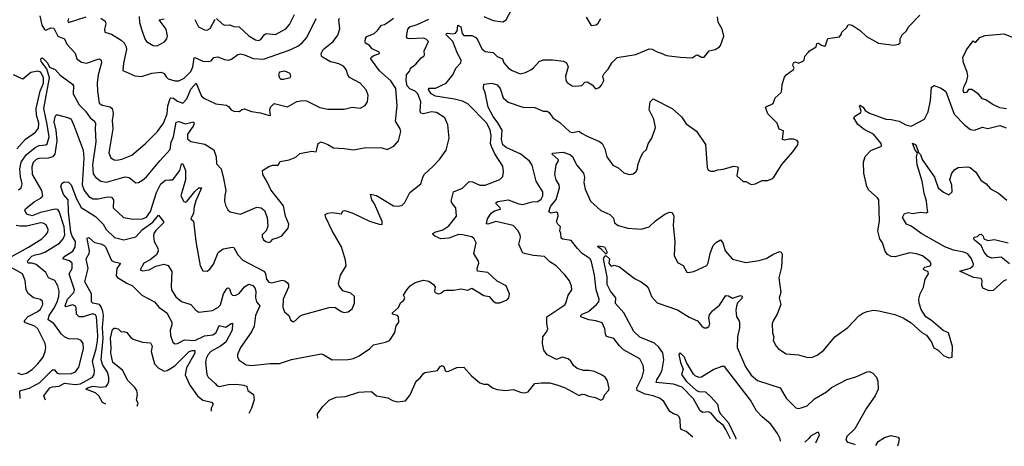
# Model space of a CAD drawing. Extents: x 1246230 to 1426786, y 660032 to 763141.
# Tile 354 of 566: x 1375981 to 1383308, y 662030 to 665207. Entities that reach past the tile are written whole.
import ezdxf

# ---------------------------------------------------------------- set-up
doc = ezdxf.new("R2010")
doc.units = 0

msp = doc.modelspace()

# ---------------------------------------------------------------- linework, layer by layer
at = {"layer": '0CON10XD'}
for points in [[(1377445, 665215.7), (1377486.6, 665176.6), (1377505, 665166.9), (1377545, 665168.5), (1377575, 665155.6), (1377615, 665153.1), (1377685.4, 665085.4), (1377735, 665056.9), (1377758.3, 665051.7), (1377775, 665060), (1377801.1, 665095), (1377815, 665103.6), (1377885, 665096.4), (1377961.3, 665138.7), (1377989.5, 665170.5), (1378024.8, 665245)], [(1378198.8, 662240.1), (1378197, 662273), (1378233.3, 662325), (1378285, 662373.3), (1378335, 662396.2), (1378405, 662402), (1378505, 662432.9), (1378545, 662437.1), (1378597.8, 662437.8), (1378635, 662405.8), (1378721.4, 662391.4), (1378755, 662372.5), (1378791.7, 662361.7), (1378851.7, 662368.3), (1378886.8, 662413.2), (1378930.8, 662515), (1378960, 662540), (1378985, 662573.3), (1378995, 662580), (1379090, 662595), (1379110, 662625), (1379125, 662632), (1379138, 662625), (1379146.2, 662595), (1379155, 662588), (1379175, 662590), (1379235, 662617.5), (1379285, 662620), (1379343.3, 662555), (1379405, 662502.5), (1379435, 662493.3), (1379465, 662492.5), (1379500, 662465), (1379535, 662452.5), (1379595, 662446.7), (1379653, 662453), (1379715, 662430), (1379735, 662428.8), (1379765, 662436.7), (1379813, 662497), (1379865, 662503.3), (1379925, 662502.5), (1379985, 662485.8), (1380035, 662468), (1380145, 662407.5), (1380165, 662417.5), (1380185, 662416.7), (1380213.6, 662403.6), (1380265, 662392.5), (1380305, 662373.3), (1380322.5, 662385), (1380333.9, 662416.1), (1380362.5, 662445), (1380368.3, 662461.7), (1380355, 662517.5), (1380336.7, 662545), (1380315, 662561.2), (1380257, 662587), (1380215.6, 662595.6), (1380175.7, 662595.7), (1380129.7, 662609.7), (1380101.7, 662631.7), (1380082.5, 662665), (1380061.3, 662681.3), (1380016.4, 662693.6), (1379975, 662676.7), (1379905, 662712), (1379880, 662745), (1379871.2, 662795), (1379872.5, 662845), (1379904, 662885), (1379911.2, 662905), (1379902.5, 662945), (1379902.5, 662995), (1380037.2, 663082.8), (1380045.8, 663095), (1380061.2, 663155), (1380090, 663195), (1380086.4, 663223.6), (1380071.3, 663261.3), (1380036.5, 663306.5), (1379973.3, 663375), (1379925, 663403.8), (1379885, 663444.2), (1379805, 663452.2), (1379725, 663468.8), (1379694.5, 663534.5), (1379707.3, 663585), (1379704.4, 663605), (1379687.4, 663637.4), (1379653.2, 663673.2), (1379525, 663703.8), (1379465, 663684.6), (1379455, 663687.5), (1379462.3, 663725), (1379489.6, 663765), (1379515, 663783.5), (1379557.5, 663795), (1379555.8, 663805), (1379525.7, 663835), (1379527.5, 663845), (1379537.7, 663852.3), (1379615, 663864.7), (1379695, 663835.2), (1379725, 663830.4), (1379795, 663849.8), (1379836.2, 663853.8), (1379860.6, 663869.4), (1379873.6, 663895), (1379873.2, 663925), (1379824.2, 664004.2), (1379795, 664124), (1379775, 664152.7), (1379710.3, 664205), (1379601.1, 664255), (1379576.7, 664275), (1379567.3, 664315), (1379571.3, 664385), (1379539.7, 664439.7), (1379504, 664485), (1379467.3, 664555), (1379445.5, 664665.5), (1379431.1, 664695), (1379434.6, 664725.4), (1379494.2, 664734.2), (1379535, 664720.8), (1379557.3, 664695), (1379578.5, 664625), (1379615, 664593.3), (1379725, 664555.6), (1379815, 664553.3), (1379875, 664525.6), (1379905, 664524.5), (1379920, 664515), (1379947.1, 664475), (1380000.9, 664440.9), (1380075, 664372.9), (1380095, 664367.1), (1380145, 664376), (1380161.1, 664361.1), (1380208.2, 664338.2), (1380295, 664300.8), (1380315, 664283.8), (1380334.2, 664245), (1380350, 664185), (1380395, 664124), (1380435, 664103.3), (1380476.1, 664066.1), (1380517, 664053), (1380545, 664060), (1380566.7, 664075), (1380578.8, 664095), (1380581.2, 664125), (1380602.5, 664185), (1380621.2, 664218.8), (1380645, 664240), (1380658.3, 664281.7), (1380684.6, 664325), (1380712.2, 664405), (1380698.6, 664465), (1380665.9, 664535.9), (1380672.5, 664595), (1380695, 664617.5), (1380835.7, 664545), (1380905, 664484), (1380941.3, 664431.3), (1381016.8, 664376.8), (1381085, 664277.5), (1381097, 664107), (1381105, 664087.5), (1381125, 664080), (1381145, 664078.8), (1381175, 664090), (1381215, 664093.3), (1381295, 664115.8), (1381321.7, 664111.7), (1381327.5, 664105), (1381316.7, 664045), (1381365, 664002.5), (1381385, 664002.5), (1381425, 663980), (1381455, 663983.8), (1381505, 664008.8), (1381545, 664010), (1381577.7, 664022.3), (1381593.3, 664035), (1381652.7, 664127.3), (1381735, 664222.5), (1381770, 664275), (1381772.5, 664295), (1381765, 664307.5), (1381737.7, 664317.7), (1381705, 664318.1), (1381675, 664310), (1381657.5, 664315), (1381665, 664380), (1381631.7, 664391.7), (1381616.8, 664436.8), (1381546.7, 664505), (1381530, 664555), (1381588, 664582), (1381603.3, 664625), (1381646.7, 664665), (1381653.3, 664685), (1381653.8, 664725), (1381671.2, 664778.8), (1381683.3, 664795), (1381740, 664835), (1381743.3, 664845), (1381734, 664865), (1381738, 664885), (1381755, 664892.5), (1381775, 664884), (1381803.3, 664895), (1381817.5, 664905), (1381822.5, 664935), (1381848.3, 664961.7), (1381857.5, 664975), (1381907.5, 665005), (1381911.7, 665028.3), (1381925, 665032.5), (1381946.4, 665016.4), (1381969.3, 665010.7), (1381977.5, 665015), (1381995, 665067.5), (1382080.7, 665079.3), (1382093.6, 665096.4), (1382097.5, 665115), (1382132.5, 665145), (1382145, 665167.5), (1382155, 665170), (1382175.8, 665165.8), (1382235, 665126), (1382282.1, 665082.1), (1382372.6, 665032.6), (1382485, 665015.8), (1382520, 665025), (1382533.8, 665035), (1382533.3, 665065), (1382546.7, 665095), (1382577.7, 665122.3), (1382596.7, 665155), (1382678.8, 665241.2)], [(1379435, 665230), (1379505, 665201.4), (1379575, 665190), (1379600, 665205), (1379642.5, 665285)], [(1375971, 663939), (1375990.9, 663955), (1375998.9, 663985), (1375986.5, 664036.5), (1375982.2, 664095), (1375991.2, 664145), (1376030.2, 664199.8), (1376095.1, 664254.9), (1376125, 664270.2), (1376175, 664274), (1376185, 664282.7), (1376199.2, 664335), (1376184.5, 664425.5), (1376160.4, 664545), (1376203.4, 664775), (1376182, 664842), (1376142.1, 664895), (1376138, 664915), (1376145, 664922), (1376155, 664917.1), (1376188.2, 664885), (1376202.4, 664852.4), (1376246.2, 664836.2), (1376282.6, 664792.6), (1376375, 664726.9), (1376381.8, 664715), (1376379.5, 664655), (1376423.4, 664573.4), (1376471.5, 664525), (1376505, 664475.6), (1376535, 664454.4), (1376545.9, 664435.9), (1376542.1, 664395), (1376546.9, 664296.9), (1376524, 664125), (1376528.8, 664058.8), (1376544.8, 664034.8), (1376585, 664003.6), (1376626.9, 663996.9), (1376765, 664037.8), (1376795, 664032.5), (1376845, 663991.1), (1376865, 663994.4), (1376895, 664012.7), (1376925, 664037.3), (1377023.1, 664156.9), (1377100.1, 664239.9), (1377109.1, 664295), (1377126.1, 664335), (1377145.3, 664444.7), (1377165, 664448.4), (1377215, 664430.5), (1377275.6, 664445.6), (1377279.4, 664435), (1377272.9, 664415), (1377230.6, 664355), (1377229.9, 664319.9), (1377255, 664300.4), (1377359.1, 664279.1), (1377425, 664236.7), (1377442.5, 664185), (1377444.6, 664134.6), (1377479.2, 664095), (1377498.6, 664025), (1377515.8, 663935), (1377508.3, 663898.3), (1377505.8, 663855), (1377512, 663825), (1377530.9, 663790.9), (1377547, 663777), (1377625, 663758.2), (1377745, 663810), (1377777.5, 663805), (1377803.8, 663785), (1377822, 663735), (1377828.3, 663668.3), (1377816.1, 663633.9), (1377784.2, 663605), (1377785, 663590), (1377795, 663567.5), (1377812.5, 663555), (1377835, 663548.8), (1377847.5, 663552.5), (1377865, 663573.3), (1377905, 663583.8), (1377931.7, 663598.3), (1377980, 663655), (1377983.8, 663685), (1377958.6, 663745), (1377945, 663821.2), (1377848.9, 663938.9), (1377825.5, 663995.5), (1377790.8, 664055), (1377786.7, 664085), (1377835.5, 664114.5), (1377865, 664123.1), (1377905, 664123.8), (1377920, 664150), (1377985, 664162.5), (1378035, 664183.3), (1378065, 664210), (1378155, 664228.8), (1378187, 664223), (1378193, 664243), (1378201.2, 664285), (1378225, 664298), (1378275, 664278.1), (1378315, 664252.2), (1378395, 664248.8), (1378465, 664237.5), (1378556.1, 664253.9), (1378675, 664252), (1378715, 664240.8), (1378763.8, 664265), (1378800, 664305), (1378816, 664375), (1378811.2, 664395), (1378778.3, 664451.7), (1378789.5, 664565), (1378780.8, 664695), (1378742, 664752), (1378657.9, 664825), (1378593.3, 664915), (1378595.8, 664925), (1378611.7, 664938.3), (1378658.8, 664955), (1378656, 664965), (1378605, 664988.9), (1378584.6, 665014.6), (1378555, 665031.4), (1378551.3, 665045), (1378553.6, 665066.4), (1378565, 665081.9), (1378618.8, 665105), (1378642.5, 665125), (1378673.8, 665166.2), (1378695, 665170), (1378733.7, 665196.3), (1378763, 665217)], [(1375985.1, 662385.6), (1375981.4, 662438.6), (1375984.5, 662445.5), (1376017.6, 662452.4), (1376055, 662463.2), (1376130.9, 662505), (1376225, 662600.8), (1376239.2, 662599.2), (1376257.3, 662577.3), (1376275, 662568.8), (1376366.4, 662573.6), (1376395.3, 662584.7), (1376420.5, 662619.5), (1376456.5, 662755), (1376454, 662795), (1376437.9, 662817.9), (1376415, 662828.1), (1376345, 662830), (1376315, 662844.4), (1376293.3, 662865), (1376234.7, 662944.7), (1376192.8, 662972.8), (1376199.8, 663005), (1376240.3, 663065), (1376259.2, 663105), (1376272, 663145), (1376275.3, 663185), (1376264.7, 663225), (1376243.8, 663263.8), (1376194.7, 663284.7), (1376174.5, 663325), (1376103.8, 663383.8), (1376075, 663394.3), (1376044.4, 663395), (1376040, 663405), (1376043.8, 663415), (1376071.6, 663445), (1376095, 663457), (1376133.4, 663463.4), (1376168.2, 663475), (1376276.1, 663543.9), (1376305.5, 663574.5), (1376315.8, 663605), (1376311.7, 663665), (1376275, 663778.1), (1376265, 663793.3), (1376245, 663796.6), (1376135, 663772.2), (1376075, 663747.2), (1376035, 663759.2), (1376018.9, 663785), (1376025, 663799.2), (1376089.4, 663850.6), (1376140.3, 663879.7), (1376153.8, 663895), (1376146.7, 663935), (1376075.3, 664055), (1376073.1, 664113.1), (1376084.1, 664145), (1376105, 664167.1), (1376125, 664174.8), (1376195, 664177), (1376231.2, 664188.8), (1376245.8, 664204.2), (1376260.4, 664305), (1376253.2, 664383.2), (1376238.4, 664445), (1376244.5, 664484.5), (1376252.5, 664497.5), (1376265, 664498), (1376355, 664472.9), (1376365.3, 664465), (1376386.1, 664415), (1376454, 664234), (1376457.7, 664175), (1376446.1, 663976.1), (1376460.3, 663935), (1376495, 663890.4), (1376525, 663872.7), (1376565, 663873.4), (1376635, 663886.8), (1376665, 663884.5), (1376678.8, 663865), (1376677.1, 663805), (1376752.7, 663732.7), (1376825, 663720.8), (1376895, 663723.5), (1376925, 663735.3), (1376955, 663777.7), (1376999.8, 663920.2), (1377031.6, 663985), (1377065, 664012.7), (1377095.4, 664014.6), (1377115, 664013.9), (1377125, 664021.1), (1377171.8, 664085), (1377185, 664133.3), (1377195, 664133.8), (1377213.9, 664085), (1377213.9, 664015), (1377179.2, 663895), (1377202.6, 663852.6), (1377215, 663848.5), (1377225, 663854.2), (1377285, 663928.2), (1377315, 663955.5), (1377333.3, 663955), (1377291.5, 663858.5), (1377278.8, 663815), (1377273.4, 663766.6), (1377253.3, 663725), (1377275.6, 663705.6), (1377290.8, 663555), (1377322.9, 663375), (1377345, 663337.5), (1377375, 663334), (1377395, 663348.8), (1377422.4, 663387.6), (1377457.9, 663472.1), (1377495, 663501.4), (1377564, 663514), (1377575, 663510), (1377605.4, 663455.4), (1377642, 663415), (1377801.5, 663331.5), (1377810.9, 663315), (1377816.5, 663275), (1377835, 663252.5), (1377855, 663248.2), (1377935, 663266.9), (1377955, 663262.2), (1377975, 663248.6), (1377982.2, 663235), (1377981.5, 663215), (1377941.1, 663125), (1377939.2, 663065), (1377950.9, 663030.9), (1377983.8, 663005), (1377995, 662972.5), (1378015, 662956.7), (1378033.9, 662966.1), (1378065, 663000), (1378085, 663010), (1378285, 663064.2), (1378325.7, 663065.7), (1378372.5, 663035), (1378396.4, 663026.4), (1378425, 663031.2), (1378455, 663053.3), (1378471.2, 663095), (1378471.2, 663145), (1378445, 663170), (1378385, 663188), (1378358, 663225), (1378353, 663243), (1378368.6, 663305), (1378410, 663375), (1378404.3, 663415), (1378375.5, 663515), (1378305, 663633.8), (1378258, 663735), (1378254.2, 663755.8), (1378273.2, 663766.8), (1378305, 663771.4), (1378375, 663761.2), (1378385, 663782.5), (1378400, 663785), (1378458.8, 663765), (1378585, 663706.7), (1378655, 663684), (1378677, 663683), (1378678, 663705), (1378620, 663835), (1378600.5, 663865), (1378592.3, 663907.7), (1378635, 663897.3), (1378761.9, 663821.9), (1378795, 663818.5), (1378825.6, 663824.4), (1378846.2, 663845), (1378885, 663920), (1378966.1, 663983.9), (1378980, 664035), (1378993.2, 664056.8), (1379055.6, 664114.4), (1379106, 664165), (1379155.6, 664235), (1379175.8, 664325), (1379166.9, 664425), (1379144.3, 664475), (1379081.4, 664515), (1379045, 664519.7), (1378985, 664504.7), (1378965, 664510.8), (1378960.9, 664525), (1378964.8, 664595), (1378942.4, 664655), (1378925, 664674.1), (1378885, 664693.1), (1378865.1, 664715.1), (1378857.5, 664752.5), (1378860.4, 664795), (1378884.2, 664825), (1378889.2, 664845), (1378929.2, 664875), (1378968, 664922), (1378987.5, 664935), (1378992.5, 664945), (1378990, 664975), (1379021.9, 665045), (1379005, 665062.7), (1378985, 665069.7), (1378883.2, 665063.2), (1378866.8, 665066.8), (1378858.3, 665078.3), (1378869.2, 665135), (1378885, 665154.7), (1378939, 665171), (1379025, 665210.5)], [(1376130.5, 665235), (1376145.4, 665165), (1376165, 665132.5), (1376175, 665129.2), (1376213.5, 665146.5), (1376235, 665144.3), (1376263.8, 665083.8), (1376314.6, 665064.6), (1376331.1, 665025), (1376395, 664958), (1376405.7, 664915), (1376440.8, 664890.8), (1376478, 664882), (1376565, 664913.6), (1376575, 664914.3), (1376587.1, 664905), (1376589.1, 664885), (1376564.6, 664795), (1376556.9, 664735), (1376559.1, 664675), (1376573.6, 664585), (1376595, 664570.8), (1376655, 664558.5), (1376668.5, 664545), (1376675.3, 664525.3), (1376677.8, 664505), (1376668.7, 664455), (1376674.7, 664394.7), (1376644.6, 664214.6), (1376658.2, 664178.2), (1376685, 664163.1), (1376705, 664161.1), (1376741.7, 664168.3), (1376815, 664199.2), (1376915, 664282.7), (1377005.8, 664374.2), (1377051.5, 664435), (1377078.3, 664505), (1377084.2, 664565.8), (1377100.4, 664619.6), (1377105.4, 664624.6), (1377125, 664621.8), (1377155, 664599.5), (1377195, 664585.8), (1377225, 664618.5), (1377255, 664689.7), (1377295, 664734.2), (1377335, 664636.7), (1377355, 664620.5), (1377441.1, 664581.1), (1377519.1, 664569.1), (1377535, 664560), (1377554.5, 664534.5), (1377575, 664524.4), (1377617.5, 664522.5), (1377635, 664538.8), (1377655, 664543.8), (1377705, 664524), (1377773, 664513), (1377836.4, 664493.6), (1377846.2, 664495), (1377842.7, 664532.7), (1377847.8, 664555), (1377875, 664582.2), (1377975, 664558.9), (1378042.9, 664597.1), (1378084.5, 664604.5), (1378115, 664601.5), (1378215, 664552.9), (1378275, 664540.6), (1378395, 664540.6), (1378455, 664555.6), (1378515, 664547.5), (1378552, 664568), (1378570, 664595), (1378574.4, 664645), (1378558.5, 664685), (1378514.3, 664735), (1378435.8, 664775.8), (1378422.1, 664795), (1378410.7, 664835), (1378389.4, 664859.4), (1378355, 664877.8), (1378317.7, 664887.7), (1378292.7, 664892.7), (1378235, 664928.8), (1378226.7, 664935), (1378223.8, 664955), (1378239.2, 664985), (1378314.5, 665045.5), (1378347.4, 665092.6), (1378362.5, 665137.5), (1378355.6, 665205), (1378360.8, 665219.2)], [(1376173.1, 662373.2), (1376161.1, 662405), (1376205, 662465.4), (1376225, 662474.2), (1376275, 662479.1), (1376315, 662500.9), (1376395, 662490.3), (1376434.6, 662495), (1376522, 662545), (1376536.3, 662565), (1376537.8, 662595), (1376522, 662665), (1376550.2, 662755), (1376559.4, 662815), (1376562, 662855), (1376552.4, 662995), (1376545, 663009.2), (1376525, 663016.3), (1376453.9, 662993.9), (1376423.3, 662993.3), (1376404, 663014), (1376402.3, 663062.3), (1376395, 663076.7), (1376375, 663082.5), (1376325, 663069.1), (1376319.1, 663075), (1376336.2, 663125), (1376382.9, 663175), (1376389.3, 663195), (1376349.1, 663315), (1376372.7, 663355), (1376371.2, 663395), (1376351.9, 663411.9), (1376301.4, 663425), (1376318.1, 663445), (1376375.9, 663484.1), (1376395, 663512.9), (1376395.6, 663555), (1376371.9, 663595), (1376362.3, 663625), (1376344.8, 663775.2), (1376342.3, 663865), (1376306.3, 663906.3), (1376286.2, 663965), (1376294.2, 663985.8), (1376311.4, 663998.6), (1376345, 663998.1), (1376365, 663976.2), (1376403.4, 663873.4), (1376438.6, 663808.6), (1376545, 663740.8), (1376602.3, 663685), (1376625.4, 663645), (1376686.7, 663585), (1376755, 663566.6), (1376845, 663588.9), (1376894.9, 663645.1), (1376971.6, 663698.4), (1377015, 663752.5), (1377050, 663705), (1377050, 663695), (1376992.9, 663637.1), (1376978.2, 663615), (1376975.5, 663595), (1376981.2, 663555), (1377009.2, 663505), (1377010.8, 663485), (1377001.7, 663458.3), (1376952.5, 663417.5), (1376904.4, 663395), (1376878, 663345), (1376895, 663335.8), (1376945, 663343.5), (1376995, 663370.8), (1377054.2, 663385.8), (1377085.8, 663375.8), (1377112.6, 663332.6), (1377107.7, 663225), (1377111.8, 663195), (1377144.1, 663144.1), (1377185, 663109.5), (1377255, 663086.5), (1377292.8, 663042.8), (1377315, 663030), (1377415, 663042.5), (1377455, 663063.3), (1377475, 663084.6), (1377497.8, 663165), (1377525, 663206.7), (1377535, 663209.4), (1377542.8, 663202.8), (1377555, 663166), (1377565, 663155.7), (1377585, 663153.1), (1377615, 663167.1), (1377655, 663218.9), (1377685, 663237.5), (1377715, 663228.5), (1377730.9, 663210.9), (1377737.6, 663185), (1377735.4, 663135.4), (1377742.7, 663105), (1377768.1, 663075), (1377735.5, 663005), (1377726.4, 662923.6), (1377705, 662882), (1377625, 662766.2), (1377601.4, 662715), (1377602.5, 662695), (1377615, 662671.2), (1377666.8, 662636.8), (1377705, 662631.1), (1377843, 662647), (1377915, 662645.7), (1378004.5, 662675.5), (1378225, 662717.8), (1378245, 662711.8), (1378305, 662673.1), (1378425, 662675.7), (1378465.5, 662684.5), (1378507, 662703), (1378585, 662756.2), (1378613.2, 662786.8), (1378703.5, 662806.5), (1378731.7, 662818.3), (1378746.2, 662835), (1378772.1, 662877.9), (1378783.2, 662926.8), (1378802.5, 662955), (1378800, 662995), (1378792.5, 663005), (1378755, 663013.8), (1378756, 663025), (1378800.8, 663065), (1378815, 663097.5), (1378840.5, 663119.5), (1378846, 663135), (1378836.7, 663155), (1378862, 663195), (1378886.7, 663225), (1378925, 663248.8), (1378986.4, 663266.4), (1379025, 663260), (1379060, 663235), (1379072.5, 663215), (1379067.5, 663185), (1379072.5, 663175), (1379095, 663166), (1379115, 663169.4), (1379140, 663190), (1379155, 663194), (1379208.3, 663191.7), (1379265, 663202.5), (1379315, 663193.3), (1379345, 663208.8), (1379435, 663154.2), (1379475, 663146), (1379505, 663112), (1379525, 663098.6), (1379555, 663097.5), (1379607.9, 663122.1), (1379620, 663135), (1379625.7, 663165), (1379601.2, 663225), (1379535, 663258.8), (1379465, 663324), (1379386.7, 663335), (1379384.2, 663355), (1379397.1, 663395), (1379395, 663410), (1379360.6, 663465), (1379377.5, 663545), (1379362.9, 663575), (1379345, 663589.1), (1379276, 663606), (1379245, 663607.2), (1379175, 663580.5), (1379115.2, 663574.8), (1379070, 663595), (1379058, 663605), (1379056, 663615), (1379071.2, 663625), (1379129, 663641), (1379175, 663670.7), (1379231.9, 663745), (1379227.1, 663805), (1379197.9, 663837.9), (1379192.5, 663855), (1379208, 663925), (1379275, 663953.5), (1379325, 664001.1), (1379350.3, 664000.3), (1379405, 663974.3), (1379444.2, 663974.2), (1379555, 664016), (1379575, 664040), (1379581.9, 664075), (1379575.6, 664115), (1379516.7, 664206.7), (1379491.8, 664261.8), (1379485.4, 664285), (1379488.4, 664345), (1379481.8, 664385), (1379457.7, 664435), (1379315, 664580), (1379275, 664600.8), (1379215.5, 664615.5), (1379075, 664637.3), (1379042.9, 664655), (1379023.9, 664686.1), (1379025, 664698), (1379075, 664697.6), (1379155, 664732.9), (1379204.4, 664795), (1379227.1, 664845), (1379264.1, 664885.9), (1379267.2, 664905), (1379238.9, 664955), (1379205, 665043.8), (1379155.6, 665095), (1379155.8, 665104.2), (1379163.4, 665106.6), (1379205, 665100.9), (1379225, 665107.1), (1379236, 665124), (1379242, 665165), (1379264.1, 665154.1), (1379273.3, 665103.3), (1379285, 665090), (1379345, 665087.8), (1379375, 665073.3), (1379390, 665055), (1379420.8, 664990.8), (1379445, 664970.6), (1379505, 664961.2), (1379535, 664932), (1379573.3, 664915), (1379582.5, 664885), (1379617.5, 664845), (1379645, 664827.5), (1379705, 664804.4), (1379745, 664812.5), (1379785, 664832.9), (1379805, 664847.1), (1379845.3, 664894.7), (1379875, 664907.5), (1379945, 664908.5), (1380028.1, 664898.1), (1380049.4, 664885), (1380061.4, 664855), (1380042.9, 664785), (1380045.8, 664755.8), (1380055, 664740), (1380092.5, 664715), (1380115, 664711.2), (1380165, 664717.5), (1380185, 664742.5), (1380203, 664743), (1380241.7, 664721.7), (1380265, 664692.5), (1380295, 664702.5), (1380310.7, 664719.3), (1380326.4, 664753.6), (1380320, 664785), (1380331.2, 664805), (1380360.5, 664839.5), (1380386.7, 664885), (1380427.5, 664925), (1380565, 664948.6), (1380665, 664988.9), (1380688.3, 664988.3), (1380725, 664966.7), (1380755, 664957.5), (1380795, 664941.2), (1380895, 664928.8), (1380985, 664923.8), (1381015, 664943.3), (1381025, 664943.8), (1381055, 664928.8), (1381073, 664927), (1381112.5, 664975), (1381155, 664983.8), (1381187.5, 665005), (1381195.9, 665014.1), (1381221.2, 665085), (1381209.2, 665135), (1381179.1, 665189.1), (1381173, 665227)], [(1376344.1, 665215), (1376339.5, 665195), (1376345, 665185.8), (1376476.7, 665226.7)], [(1376585, 665217.5), (1376616.2, 665195), (1376622.9, 665175), (1376612, 665135), (1376614.2, 665114.2), (1376665, 665098.1), (1376735, 665054.6), (1376757.7, 665035), (1376773.4, 665005), (1376775.7, 664984.3), (1376753.8, 664883.8), (1376749.3, 664829.3), (1376838.3, 664788.3), (1376887, 664783), (1376965, 664808.9), (1377035, 664815.7), (1377055, 664805.8), (1377070, 664780), (1377086.2, 664766.2), (1377135, 664751.8), (1377165, 664752.1), (1377205, 664770.4), (1377255, 664821.2), (1377270, 664855), (1377278.3, 664921.7), (1377285, 664924), (1377345, 664897.7), (1377384.3, 664895.7), (1377405, 664901.2), (1377425.5, 664924.5), (1377455, 664930.5), (1377505, 664910), (1377535, 664905.8), (1377557.7, 664912.3), (1377605, 664946.7), (1377625, 664952), (1377655, 664945.5), (1377718, 664918), (1377795, 664911.7), (1377985, 664978.6), (1378051.3, 665008.7), (1378084, 665035), (1378117.2, 665075), (1378187.1, 665215)], [(1376870.5, 665230.5), (1376872.9, 665185), (1376890.5, 665129.5), (1376911.9, 665065), (1376925.8, 665045), (1376973.4, 665013.4), (1377005, 665011.4), (1377058, 665042), (1377075, 665063.8), (1377080, 665085), (1377071.2, 665135), (1377020, 665205), (1377056.8, 665213.2)], [(1377285, 665208.6), (1377312.6, 665152.6), (1377355, 665130.9), (1377375, 665127.5), (1377397.8, 665142.2), (1377435, 665210)], [(1380196.7, 665225), (1380233.9, 665163.9), (1380270.7, 665169.3), (1380285, 665180), (1380306, 665215)], [(1383322.7, 664542.7), (1383275, 664549.2), (1383216.8, 664576.8), (1383171.2, 664611.2), (1383145, 664616.2), (1383115, 664653.3), (1383065, 664686.7), (1383042, 664688), (1383026.7, 664665), (1383015, 664661.2), (1383007.5, 664665), (1383001.7, 664681.7), (1383008.3, 664711.7), (1383026.7, 664743.3), (1383036.2, 664785), (1383031.2, 664815), (1383004.3, 664884.3), (1383000, 664925), (1383025, 664982.5), (1383075, 665050), (1383085, 665040), (1383095, 665040), (1383125.8, 665074.2), (1383165, 665090), (1383305, 665102), (1383475, 665033.6)], [(1375958.6, 664245), (1376023.8, 664316.2), (1376099.9, 664370.1), (1376121, 664399), (1376123.9, 664435), (1376105.9, 664495), (1376103, 664545), (1376134.6, 664675), (1376157.7, 664735), (1376158.6, 664775), (1376138.4, 664815), (1376115, 664824.1), (1376065, 664812.4), (1376005, 664762.7), (1375935, 664797.1)], [(1377945, 664762.9), (1377992.7, 664777.3), (1377998, 664785), (1377993.8, 664805), (1377955, 664822.5), (1377914, 664815), (1377905.7, 664795), (1377915, 664774), (1377925, 664764.3), (1377945, 664762.9)], [(1380988.9, 662097.9), (1380939.8, 662139.8), (1380904, 662155), (1380897, 662167), (1380895, 662230), (1380888.6, 662248.6), (1380875, 662262.5), (1380845, 662271.1), (1380818.3, 662288.3), (1380773.7, 662363.7), (1380747.1, 662387.1), (1380695, 662406.2), (1380635, 662418.4), (1380576.4, 662446.4), (1380573.7, 662466.3), (1380613.4, 662545), (1380625.6, 662595), (1380621.3, 662631.3), (1380595, 662680.8), (1380475, 662749.2), (1380445, 662777.5), (1380402.6, 662832.6), (1380348.2, 662848.2), (1380339.4, 662865), (1380334.2, 662905), (1380315, 662950), (1380268.8, 662965), (1380215, 662972.4), (1380156, 662995), (1380155.6, 663005), (1380165.6, 663015), (1380212.9, 663035), (1380273.2, 663085), (1380289.3, 663105), (1380293.1, 663125), (1380270.6, 663195), (1380257, 663305), (1380236.6, 663405), (1380225, 663425.4), (1380165.2, 663465.2), (1380132, 663502), (1380085, 663562.5), (1380022.9, 663572.9), (1380010.6, 663580.6), (1380008.8, 663615), (1379999.4, 663635), (1380004.2, 663665), (1379984.2, 663685), (1379975.7, 663705), (1379987.5, 663745), (1379985, 663766.7), (1379974.6, 663774.6), (1379935, 663766.2), (1379918.1, 663775), (1379931.7, 663815), (1379972.6, 663867.4), (1379997.6, 663955), (1379995, 663978), (1379973.1, 664015), (1379963.8, 664055), (1379972, 664125), (1379990, 664155), (1379988.8, 664165), (1379943.8, 664205), (1379946.7, 664213.3), (1380025, 664219.4), (1380075, 664202.9), (1380095, 664188.2), (1380125, 664126.4), (1380177.2, 664065), (1380183.3, 664035), (1380180, 663995), (1380188.9, 663945), (1380227.7, 663855), (1380305, 663786.7), (1380371.4, 663755), (1380398.7, 663728.7), (1380405.8, 663695), (1380434, 663675), (1380505, 663653.8), (1380605, 663645.8), (1380665, 663664), (1380711.5, 663708.5), (1380781.2, 663758.8), (1380815, 663772.5), (1380835, 663771.2), (1380848.6, 663745), (1380843.6, 663675), (1380857.1, 663555), (1380851.5, 663451.5), (1380875, 663400), (1380917, 663377), (1380945, 663327.5), (1380955, 663323.3), (1380997.7, 663332.3), (1381093.9, 663376.1), (1381105, 663397.5), (1381118.9, 663465), (1381140, 663525), (1381165, 663551.2), (1381195, 663566.7), (1381214.2, 663544.2), (1381230.8, 663485), (1381285, 663424.2), (1381385, 663398.8), (1381484, 663414), (1381535, 663428), (1381585, 663458.8), (1381635, 663480), (1381646.4, 663476.4), (1381655, 663460), (1381649.6, 663365), (1381630.6, 663285), (1381645.8, 663175), (1381632, 663135), (1381644.2, 663085), (1381618, 663015), (1381587.1, 662965), (1381581.4, 662945), (1381581.9, 662875), (1381591.9, 662845), (1381587.7, 662817.7), (1381610.8, 662775), (1381626.9, 662756.9), (1381685, 662718.8), (1381775, 662712.5), (1381845, 662691.2), (1381880, 662695), (1381915, 662710), (1381965, 662746.2), (1382045.7, 662845), (1382142.5, 662915), (1382225, 663001.4), (1382255, 663022.2), (1382286.2, 663033.8), (1382335, 663043.3), (1382375, 663039.4), (1382492.3, 663012.3), (1382555, 662986.7), (1382615, 662950), (1382695, 662878.8), (1382727.7, 662857.7), (1382765.7, 662805.7), (1382784.3, 662764.3), (1382816.2, 662745), (1382855, 662706.2), (1382895, 662690), (1382920, 662695), (1382923, 662773), (1382892.5, 662875), (1382851.7, 662891.7), (1382766.1, 662966.1), (1382723.6, 662993.6), (1382688.3, 663048.3), (1382673.8, 663095), (1382671.2, 663125), (1382681.2, 663165), (1382705.8, 663214.2), (1382718, 663275), (1382744.3, 663315), (1382739.8, 663329.8), (1382708.6, 663345), (1382705.7, 663355), (1382715, 663363.1), (1382756.7, 663375), (1382763.8, 663385), (1382755.8, 663405), (1382697.6, 663447.6), (1382654.3, 663464.3), (1382605, 663470), (1382547.5, 663455), (1382495, 663440.8), (1382465, 663442.9), (1382438.5, 663458.5), (1382422.2, 663482.2), (1382400.8, 663545), (1382382.5, 663575), (1382365.8, 663635), (1382377.6, 663707.6), (1382374.2, 663865), (1382365, 663881.2), (1382298.6, 663938.6), (1382285.8, 663965), (1382262.9, 664065), (1382260, 664145), (1382272.5, 664187.5), (1382315, 664232.5), (1382392.5, 664265), (1382391.2, 664285), (1382334.3, 664355), (1382265, 664390), (1382217, 664427), (1382188, 664475), (1382194, 664485), (1382238.8, 664515), (1382242.3, 664525), (1382229.4, 664565), (1382235, 664570.6), (1382256.6, 664556.6), (1382271.5, 664531.5), (1382305, 664510), (1382425, 664466.9), (1382466.1, 664463.9), (1382525, 664450.7), (1382575, 664423.2), (1382615, 664412.9), (1382713.3, 664465), (1382740.6, 664519.4), (1382758.1, 664605), (1382765.9, 664704.1), (1382785, 664715.6), (1382836.7, 664696.7), (1382871.9, 664671.9), (1382935, 664504.2), (1383015, 664422), (1383055, 664390), (1383085, 664383.8), (1383145, 664406.2), (1383185, 664396.7), (1383275, 664418.8), (1383320.7, 664400.7)], [(1383325, 663270.5), (1383305, 663261.5), (1383225, 663191.2), (1383195, 663188.8), (1383148.1, 663208.1), (1383140, 663230), (1383142.2, 663265), (1383135, 663278.9), (1383077.5, 663287.5), (1382977.8, 663335), (1383053, 663357), (1383076, 663375), (1383077.5, 663387.5), (1383064.6, 663425), (1383035, 663462.2), (1383006, 663476), (1382930.5, 663490.5), (1382865, 663514.6), (1382692.6, 663612.6), (1382615, 663668.9), (1382578.8, 663685), (1382548.8, 663735), (1382565.9, 663764.1), (1382595, 663770), (1382625, 663762.9), (1382685, 663774.4), (1382725, 663768), (1382738.8, 663775), (1382733.9, 663806.1), (1382729.3, 663855), (1382710, 663915), (1382695.2, 664005), (1382659.5, 664125), (1382653.8, 664186.2), (1382661.2, 664215), (1382645, 664234.2), (1382625, 664286.7), (1382648.2, 664275), (1382668, 664218), (1382685, 664203.3), (1382697.5, 664165), (1382788.2, 664035), (1382815, 663955.6), (1382855, 663922.5), (1382895, 663903.8), (1382920, 663925), (1382917.5, 663975), (1382902.7, 664017.3), (1382916.2, 664063.8), (1382938.8, 664091.2), (1382964.4, 664105.6), (1383035, 664110.8), (1383053.3, 664105), (1383095, 664070.8), (1383131.8, 664011.8), (1383172.5, 663985), (1383205, 663948), (1383265.3, 663915.3), (1383326.7, 663863.3)], [(1375885, 663423.3), (1376047.4, 663512.6), (1376146.7, 663575), (1376176.7, 663605), (1376190, 663625), (1376192.2, 663645), (1376178.1, 663678.1), (1376155, 663692.5), (1376135, 663694.7), (1376035, 663670.2), (1375985, 663669.2), (1375955, 663675.4)], [(1376622.7, 662343.7), (1376596.6, 662356.6), (1376569.4, 662405), (1376545, 662429.7), (1376474.2, 662455), (1376485.8, 662465), (1376525, 662478.7), (1376585, 662470.3), (1376624.2, 662475.8), (1376637.8, 662492.2), (1376644.1, 662515.9), (1376645.3, 662545), (1376635, 662583.3), (1376600.5, 662635), (1376587.3, 662675), (1376601.4, 662835), (1376596.4, 662915), (1376604.4, 663005), (1376599.8, 663035), (1376588.3, 663068.3), (1376575.1, 663085.1), (1376526, 663095), (1376515.4, 663105), (1376515.2, 663165), (1376466.8, 663255), (1376490.2, 663355), (1376476.5, 663425), (1376497.5, 663465), (1376501.5, 663485), (1376482.5, 663575), (1376485, 663582.5), (1376495, 663583.8), (1376537.5, 663547.5), (1376585, 663538.2), (1376610, 663525), (1376620, 663515), (1376663.9, 663413.9), (1376683.8, 663403.8), (1376730, 663395), (1376704.5, 663355), (1376699.7, 663299.7), (1376708, 663288), (1376779.4, 663245), (1376820, 663225), (1376890.8, 663155), (1376983.1, 663105), (1377015.3, 663065.3), (1377075, 663024.6), (1377112.3, 662955), (1377113.8, 662935), (1377100.3, 662895), (1377103.3, 662855), (1377120.6, 662805), (1377134.5, 662794.5), (1377155, 662796.7), (1377207.6, 662822.4), (1377285, 662817.1), (1377355, 662853.3), (1377418.8, 662861.2), (1377442.2, 662877.8), (1377465, 662929.4), (1377515, 662918.5), (1377555, 662945.6), (1377565, 662946.2), (1377562.6, 662895), (1377513.9, 662806.1), (1377475, 662776.3), (1377402.3, 662735), (1377384.1, 662715), (1377369.6, 662685), (1377364.6, 662655), (1377373.9, 662563.9), (1377384.7, 662544.7), (1377435, 662499.2), (1377450.5, 662480.5), (1377465, 662475.4), (1377535, 662489.4), (1377595, 662492.5), (1377650, 662485), (1377670, 662475), (1377678.8, 662445), (1377720, 662415), (1377725.7, 662375.7), (1377706.2, 662313.8), (1377685.7, 662273.8)], [(1383345, 663390), (1383285, 663438.4), (1383215, 663430), (1383185, 663443.6), (1383156.9, 663475), (1383136.4, 663526.4), (1383085.5, 663565), (1383080.4, 663575), (1383082.2, 663587.8), (1383107, 663593), (1383122.5, 663607.5), (1383135, 663608.8), (1383150, 663595), (1383156, 663575), (1383185, 663562.9), (1383235, 663571.2), (1383335, 663544.7)], [(1380345, 663461.2), (1380308.7, 663498.7), (1380282.9, 663515), (1380286.1, 663523.9), (1380333.1, 663515), (1380352.5, 663475), (1380345, 663461.2)], [(1381269, 662085.5), (1381236, 662156), (1381218.3, 662185), (1381176.9, 662216.9), (1381125, 662278.9), (1381105, 662285.9), (1381065, 662282.1), (1381044.7, 662294.7), (1380994.3, 662385), (1380909.8, 662469.8), (1380845, 662492.8), (1380716, 662505), (1380720.9, 662525), (1380749.8, 662570.2), (1380760.8, 662599.2), (1380774.4, 662675), (1380766.2, 662726.2), (1380737.6, 662767.6), (1380705, 662799.1), (1380595, 662843.8), (1380550.3, 662885), (1380476.9, 663025), (1380414.6, 663094.6), (1380415.9, 663135), (1380376.5, 663185), (1380353.4, 663235), (1380351.7, 663291.7), (1380325.4, 663425), (1380335, 663448), (1380345, 663448.8), (1380368.8, 663425), (1380364.2, 663395), (1380380, 663375), (1380387.7, 663372.3), (1380405, 663380), (1380445, 663366), (1380555, 663278.6), (1380605, 663256), (1380645, 663224.4), (1380660.8, 663205), (1380683.5, 663145), (1380725, 663097.5), (1380875.9, 663045.9), (1380962.4, 662992.4), (1381025.4, 662965.4), (1381056.2, 662925), (1381075, 662912), (1381095, 662912.9), (1381111.4, 662925), (1381115.5, 662945), (1381108.2, 662985), (1381115, 663010), (1381135, 663040), (1381188.3, 663081.7), (1381235, 663152.5), (1381255, 663150), (1381285, 663133.8), (1381343.3, 663153.3), (1381357.3, 663147.3), (1381355, 663131.4), (1381322.1, 663097.9), (1381314.2, 663074.2), (1381310, 663045), (1381314.6, 662994.6), (1381334.4, 662964.4), (1381337.1, 662947.1), (1381336.5, 662913.5), (1381322.7, 662845), (1381318.9, 662765), (1381381.8, 662621.8), (1381425, 662561.1), (1381471.1, 662521.1), (1381640, 662465), (1381685, 662388.8), (1381757.3, 662317.3), (1381775, 662312.5), (1381795, 662315.7), (1381839.5, 662330.5), (1381895, 662384.5), (1381984, 662435), (1382022.6, 662467.4), (1382135, 662526.7), (1382202.2, 662547.8), (1382287.5, 662585), (1382305, 662587.1), (1382328, 662575), (1382355.5, 662545.5), (1382367.1, 662515), (1382370, 662455), (1382346, 662405), (1382281.4, 662315), (1382195, 662160), (1382135, 662103.3), (1382128.8, 662075), (1382140.5, 662060.5), (1382185, 662050), (1382197.4, 662044.3)], [(1375965, 662577.4), (1375995, 662564.2), (1376030.6, 662575), (1376075, 662602.3), (1376115, 662643.5), (1376154.6, 662695), (1376170.9, 662735), (1376175.4, 662765), (1376171.2, 662795), (1376115, 662905.6), (1376094.7, 662924.7), (1376025, 662948.6), (1376014.2, 662965), (1376044.4, 662995.6), (1376115, 663033.8), (1376135, 663051.1), (1376152.1, 663085), (1376150.9, 663110.9), (1376135, 663124.4), (1376085, 663136.2), (1376045, 663166.9), (1376030.4, 663195), (1376021.5, 663265), (1376001.8, 663315), (1375861.1, 663395)], [(1376855.8, 662328.3), (1376861.7, 662351.7), (1376850.8, 662375), (1376858.1, 662415), (1376851.8, 662445), (1376838.2, 662468.2), (1376785, 662520.6), (1376747, 662597), (1376675.3, 662655.3), (1376658.2, 662725), (1376662.4, 662765), (1376655.8, 662835.8), (1376671.2, 662898.8), (1376685, 662910), (1376695, 662910), (1376714.1, 662904.1), (1376735, 662882.5), (1376755, 662886.2), (1376778.8, 662878.8), (1376805, 662843.3), (1376825, 662828), (1376895, 662805.8), (1376955, 662800), (1376965.7, 662775.7), (1376960.5, 662735), (1376983.9, 662645), (1377011.5, 662615), (1377055, 662589.4), (1377077.8, 662595), (1377135, 662629.4), (1377243.2, 662735), (1377265, 662744.3), (1377283.4, 662743.4), (1377284.8, 662725), (1377222.9, 662615), (1377213.5, 662563.5), (1377246, 662486), (1377303.1, 662405), (1377344.3, 662374.3), (1377408.3, 662358.3), (1377420.5, 662345), (1377406.2, 662315), (1377405, 662292.2)], [(1381641.3, 662069), (1381639.1, 662085), (1381620.5, 662125), (1381570, 662195), (1381505, 662248.6), (1381464.4, 662295), (1381418.8, 662375), (1381225, 662624.4), (1381205.5, 662624.5), (1381145, 662602.9), (1381055, 662545.8), (1381035, 662542.9), (1381007.5, 662555), (1380995, 662567.5), (1380941.5, 662655), (1380927.3, 662695), (1380894.6, 662725.4), (1380885.8, 662714.2), (1380896.9, 662655), (1380916.9, 662605), (1380905.8, 662565), (1380942.9, 662512.9), (1381015.9, 662445.9), (1381035, 662438.4), (1381085, 662435.6), (1381125, 662397.6), (1381173.6, 662345), (1381183.3, 662295), (1381195, 662271.2), (1381254.4, 662205), (1381308.1, 662095), (1381309.6, 662083.7)], [(1381904.9, 662057.3), (1381932.5, 662115), (1381925, 662133.3), (1381915, 662133.3), (1381865, 662106.7), (1381852, 662088), (1381822.8, 662060.9)], [(1382351, 662037.5), (1382367.8, 662065), (1382415, 662096), (1382465, 662109.6), (1382517.6, 662097.6), (1382524.2, 662085), (1382521.4, 662055), (1382513.4, 662030.3)]]:
    msp.add_lwpolyline(points, dxfattribs=at)

doc.saveas('drawing.dxf')
